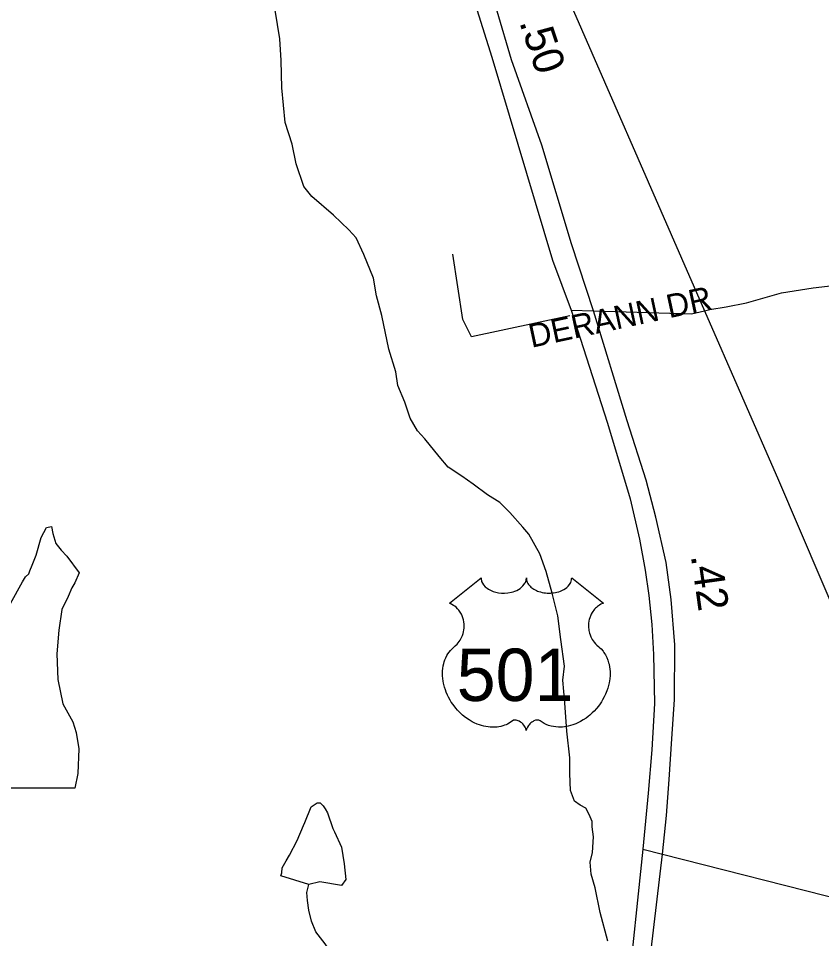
# Model space of a CAD drawing. Extents: x 1950930 to 2061844, y 904556 to 1017002.
# Drawn here: x 2014073 to 2017334, y 913938 to 917674 of the extents above; entities that cross this region are included whole.
import ezdxf

# ---------------------------------------------------------------- set-up
doc = ezdxf.new("R2010")
doc.units = 0
for name, color, linetype in [('Exist Hydrographic Misc Water Feature', 7, 'Continuous'), ('Exist Hydrographic Pond Over 1500 Sq Ft', 7, 'Continuous'), ('Exist Railroad Mainline', 7, 'Continuous'), ('Exist Road Non-System Type 51', 7, 'Continuous'), ('Exist Road Non-System Type 51 Label', 7, 'Continuous'), ('Exist Road Primary US Attributed', 7, 'Continuous'), ('Exist Road Primary US Mileage Hundredths English Label', 7, 'Continuous'), ('Exist Road Primary US Shield CELL', 7, 'Continuous'), ('Exist Road Primary US Shield Number Label', 7, 'Continuous'), ('Exist Road Secondary Type 51 Attributed', 7, 'Continuous')]:
    doc.layers.add(name, color=color, linetype=linetype)

msp = doc.modelspace()

# ---------------------------------------------------------------- linework, layer by layer
at = {"layer": 'Exist Hydrographic Misc Water Feature'}
for points in [[(2016466.3, 913928.3), (2016434.2, 914044.1), (2016414.3, 914144.3), (2016398.4, 914200.1), (2016394.1, 914248.1), (2016404.2, 914288.2), (2016408.1, 914352.1), (2016402, 914392.3), (2016402.2, 914414.3), (2016390.3, 914442.1), (2016376, 914468.3), (2016354, 914480.3), (2016330, 914496.2), (2016314.2, 914540.1), (2016312, 914608.1), (2016312, 914672.1), (2016299.8, 914780), (2016291.7, 914896), (2016283.7, 914988.1), (2016289.8, 915044.1), (2016275.6, 915152), (2016263.5, 915248.1), (2016239.5, 915340.1), (2016215.4, 915428.2), (2016189.3, 915500), (2016145.4, 915580), (2016121.3, 915608), (2016067.4, 915667.9), (2016027.2, 915708.1), (2015977.4, 915740), (2015919.2, 915783.8), (2015873.3, 915816), (2015817.2, 915851.9), (2015781.1, 915896), (2015723.2, 915967.7), (2015693.3, 915999.8), (2015663.2, 916051.7), (2015641.2, 916115.8), (2015613.1, 916183.6), (2015605.1, 916239.6), (2015576.8, 916331.7), (2015548.7, 916467.8), (2015526.8, 916547.7), (2015514.8, 916619.8), (2015474.8, 916715.8), (2015444.7, 916783.7), (2015414.5, 916815.5), (2015352.7, 916875.5), (2015264.4, 916951.5), (2015232.4, 916991.6), (2015200.5, 917083.4), (2015184.4, 917163.5), (2015156.4, 917251.4), (2015142.2, 917391.5), (2015140.2, 917503.4), (2015134.2, 917591.5), (2015115.9, 917707.4)], [(2015252.3, 914157.4), (2015138.1, 914193.3), (2015142.3, 914205.3), (2015144.4, 914225.3), (2015160.4, 914253.5), (2015174.3, 914277.5), (2015204.1, 914337.3), (2015230.3, 914397.5), (2015236.1, 914409.5), (2015262.1, 914473.6), (2015286, 914489.5), (2015298.2, 914489.6), (2015310.1, 914477.5), (2015318, 914465.6), (2015328.2, 914449.6), (2015350.2, 914385.5), (2015356.1, 914371.6), (2015384.4, 914309.6), (2015396.1, 914241.4), (2015402.3, 914177.7), (2015384.4, 914153.4), (2015296.1, 914169.3), (2015252.3, 914157.4)], [(2015677.3, 912745.8), (2015663.2, 912777.6), (2015635, 912861.5), (2015630.9, 912949.5), (2015642.9, 913065.8), (2015628.8, 913209.8), (2015608.9, 913297.5), (2015606.8, 913337.6), (2015558.9, 913433.8), (2015528.6, 913509.5), (2015498.6, 913613.5), (2015450.7, 913709.7), (2015416.7, 913761.6), (2015372.6, 913833.4), (2015318.5, 913917.5), (2015280.5, 913965.6), (2015262.3, 914009.6), (2015252.4, 914053.4), (2015246.3, 914093.6), (2015244.4, 914125.5), (2015252.3, 914157.4)]]:
    msp.add_lwpolyline(points, dxfattribs=at)
at = {"layer": 'Exist Hydrographic Pond Over 1500 Sq Ft'}
msp.add_lwpolyline([(2014041.6, 915298.5), (2014089.4, 915386.8), (2014101.6, 915406.6), (2014115.3, 915418.8), (2014119.5, 915430.8), (2014129.5, 915454.9), (2014145.4, 915494.6), (2014165.3, 915566.7), (2014187.5, 915607), (2014207.2, 915610.8), (2014213.2, 915582.8), (2014225.5, 915542.8), (2014247.3, 915514.8), (2014269.4, 915490.7), (2014319.5, 915422.8), (2014301.6, 915382.8), (2014289.4, 915363), (2014275.5, 915326.9), (2014249.5, 915274.9), (2014237.6, 915190.8), (2014229.7, 915094.8), (2014233.8, 914990.7), (2014253.7, 914890.8), (2014293.9, 914818.8), (2014307.8, 914774.9), (2014317.9, 914708.7), (2014313.9, 914608.7), (2014302.1, 914548.9), (2014118, 914548.7), (2013854.2, 914548.6)], dxfattribs=at)
at = {"layer": 'Exist Railroad Mainline'}
for points in [[(2015650.7, 919286.4), (2015865.5, 918730.7), (2015965.6, 918522.7), (2016125.8, 918144.9), (2016150.4, 918093.7), (2016223.8, 917940.9), (2016858.7, 916487.2), (2016858.7, 916487)], [(2016858.7, 916487), (2017159.1, 915799.4), (2017677.9, 914583.7), (2017924.2, 914031.8)]]:
    msp.add_lwpolyline(points, dxfattribs=at)
at = {"layer": 'Exist Road Non-System Type 51'}
msp.add_lwpolyline([(2016311.2, 916467.1), (2015913.1, 916381.4), (2015877.2, 916451.7), (2015836.2, 916716.8)], dxfattribs=at)
at = {"layer": 'Exist Road Primary US Attributed'}
for points in [[(2016407.8, 916486.8), (2016318.3, 916758.6), (2016197.5, 917159.5), (2016074.6, 917505.5), (2016016.6, 917703.9), (2015800.7, 918358.2), (2015699.7, 918609.5), (2015645, 918711.2), (2015598.6, 918778.4), (2015565.9, 918830.6), (2015493.2, 918934.5), (2015214.2, 919316.3)], [(2015143.3, 919278.4), (2015553.7, 918727.5), (2015585.7, 918671.6), (2015648.3, 918564.5), (2015716.7, 918395.1), (2015803.7, 918113.8), (2015851.8, 917974.6), (2015994.9, 917516.6), (2016241.5, 916692.5), (2016317.2, 916489.8)], [(2016317.2, 916489.8), (2016464, 916030.7), (2016556.7, 915723.8), (2016594.5, 915559.3), (2016617.3, 915434.7), (2016632.9, 915331.6), (2016644.1, 915213.2), (2016651.5, 915092.1), (2016656, 914893), (2016643.9, 914704.8), (2016629.8, 914529.1), (2016607.4, 914301.9)], [(2016687.5, 914281.6), (2016704.6, 914438.7), (2016714.5, 914583.8), (2016725.1, 914749.4), (2016736.5, 914909.7), (2016738, 915131.6), (2016723.6, 915314.7), (2016702.3, 915465.1), (2016661.4, 915649.4), (2016621.9, 915799.8), (2016544.5, 916039.9), (2016407.8, 916486.8)], [(2016607.4, 914301.9), (2016544.5, 913692.8)], [(2016617.8, 913687.4), (2016687.5, 914281.6)]]:
    msp.add_lwpolyline(points, dxfattribs=at)
at = {"layer": 'Exist Road Primary US Shield CELL'}
msp.add_lwpolyline([(2015951.1, 915402.4), (2015951.4, 915397.1), (2015952.7, 915390.8), (2015953.7, 915387.5), (2015956.7, 915381.3), (2015961.5, 915373.9), (2015968.3, 915366.7), (2015976, 915360.4), (2015981.1, 915357), (2015989.9, 915352.3), (2015999.9, 915348.1), (2016011, 915344.9), (2016022.3, 915342.7), (2016034.7, 915341.3), (2016046.9, 915341.1), (2016060.1, 915342), (2016074.7, 915344.9), (2016081.4, 915346.6), (2016089, 915349.2), (2016095.9, 915352.1), (2016103.6, 915356.2), (2016109.8, 915360.1), (2016114.6, 915363.6), (2016121.4, 915370.2), (2016126.9, 915376.9), (2016129.1, 915380.7), (2016131.1, 915384.4), (2016133.8, 915392.1), (2016134.6, 915395.5), (2016135.1, 915402.7), (2016135.6, 915396.7), (2016136.2, 915393), (2016137.1, 915389.3), (2016138.7, 915385.4), (2016141.4, 915380), (2016144.4, 915375.4), (2016150.2, 915368.6), (2016153.7, 915365.3), (2016157, 915362.6), (2016165.7, 915356.6), (2016176, 915351.5), (2016181, 915349.3), (2016186.1, 915347.4), (2016192.7, 915345.5), (2016199.4, 915343.9), (2016206.1, 915342.7), (2016212.9, 915341.7), (2016219.9, 915341.2), (2016225.6, 915341.1), (2016232.6, 915341.1), (2016239.1, 915341.5), (2016245.7, 915342.3), (2016253, 915343.5), (2016258.8, 915344.8), (2016266.6, 915346.8), (2016273.5, 915349.3), (2016279.7, 915352), (2016287.7, 915356.2), (2016294.1, 915360.2), (2016298.8, 915364), (2016304.5, 915369.2), (2016309.8, 915375.3), (2016312.9, 915379.8), (2016315.1, 915384.4), (2016317.1, 915389.3), (2016318.4, 915394.5), (2016319, 915399), (2016319.1, 915402.8), (2016447.7, 915300.3), (2016444.7, 915299.2), (2016437.7, 915295.8), (2016432.2, 915292.5), (2016423.3, 915286.3), (2016419.5, 915282.9), (2016415.7, 915279.3), (2016412.2, 915275.5), (2016409.2, 915271.9), (2016405.4, 915266.7), (2016402.1, 915261.6), (2016398.8, 915255.9), (2016396.4, 915250.9), (2016392.5, 915240.6), (2016390.6, 915234.1), (2016389.4, 915228.5), (2016387.8, 915217), (2016387.5, 915211.6), (2016387.5, 915206.2), (2016387.8, 915200.5), (2016388.3, 915195), (2016389.3, 915189.3), (2016390.2, 915184.3), (2016391.8, 915178.1), (2016394.1, 915171), (2016396.9, 915164.1), (2016402.8, 915152.9), (2016410.3, 915141.5), (2016415.7, 915135.1), (2016421, 915129.7), (2016429, 915123), (2016433.3, 915119.2), (2016438.2, 915114.2), (2016446.3, 915104.9), (2016449.5, 915100.5), (2016452.8, 915095.5), (2016455.9, 915090.5), (2016458.9, 915085), (2016461.3, 915080.2), (2016465.8, 915069.2), (2016469.1, 915058.5), (2016470.7, 915052.8), (2016473.1, 915040.2), (2016474, 915034), (2016475, 915021.7), (2016475, 915006.8), (2016473.9, 914992.7), (2016471.2, 914976.2), (2016469, 914966.3), (2016465.6, 914954.8), (2016462.4, 914944.9), (2016456.5, 914930.2), (2016451.3, 914919.6), (2016444.5, 914907.1), (2016439.9, 914899.6), (2016434.5, 914891.5), (2016427.7, 914882.2), (2016419.8, 914872.4), (2016410.3, 914862), (2016402.7, 914854.3), (2016392.6, 914845.3), (2016386.6, 914840.3), (2016377.9, 914833.8), (2016366.1, 914825.9), (2016354.4, 914819.1), (2016344.4, 914814), (2016335.6, 914810.2), (2016324.2, 914805.9), (2016305.2, 914800.6), (2016298.3, 914799.2), (2016290.1, 914798), (2016282.4, 914797.2), (2016275, 914796.8), (2016265, 914796.8), (2016255, 914797.5), (2016245.6, 914798.9), (2016235.8, 914800.9), (2016225.6, 914804), (2016216.2, 914807.6), (2016206.8, 914812.3), (2016190.9, 914822.3), (2016186.3, 914824.7), (2016183.7, 914825.4), (2016177.6, 914825.7), (2016171.8, 914824.5), (2016165.9, 914822.1), (2016162.3, 914820.2), (2016157.6, 914817.1), (2016153.9, 914814.2), (2016149.5, 914810.1), (2016146.5, 914806.6), (2016144.2, 914803.8), (2016139.7, 914796.8), (2016138.1, 914793.4), (2016136.4, 914789.1), (2016135, 914782.7), (2016132.9, 914790.8), (2016130.6, 914796.1), (2016127.8, 914800.6), (2016125, 914804.7), (2016120.5, 914809.8), (2016116.5, 914813.7), (2016111.6, 914817.7), (2016106.5, 914820.8), (2016102.3, 914822.9), (2016098.5, 914824.3), (2016093.9, 914825.5), (2016090.1, 914825.8), (2016087, 914825.7), (2016082.7, 914824.7), (2016076.9, 914820.5), (2016071.4, 914816.7), (2016065.4, 914813), (2016058.2, 914809.2), (2016053, 914806.8), (2016046.8, 914804.4), (2016039.5, 914801.9), (2016031.6, 914799.9), (2016023.5, 914798.3), (2016016.3, 914797.1), (2016008.6, 914796.5), (2016001.7, 914796.2), (2015994.5, 914796.3), (2015987.8, 914796.8), (2015979.9, 914797.5), (2015970.2, 914799), (2015962.2, 914800.8), (2015953.7, 914803.1), (2015944.9, 914805.8), (2015935.6, 914809.4), (2015923.9, 914814.5), (2015915.8, 914818.6), (2015902.9, 914826), (2015887.9, 914836.4), (2015876.5, 914845.6), (2015868.2, 914853.1), (2015856, 914865.6), (2015848.8, 914873.7), (2015837.5, 914888.3), (2015830.3, 914898.9), (2015825.7, 914906.6), (2015818.8, 914919.1), (2015815.1, 914926.9), (2015810.2, 914938.3), (2015806.4, 914948.7), (2015803.2, 914958.6), (2015801.5, 914964.9), (2015799, 914975.9), (2015797.6, 914983.8), (2015796.1, 914994.5), (2015795.3, 915005.8), (2015795.2, 915016.2), (2015795.4, 915024.9), (2015796.4, 915035), (2015798.1, 915045.7), (2015800.2, 915054.9), (2015802, 915061.5), (2015804.8, 915069.6), (2015808.4, 915078.4), (2015812.6, 915087), (2015816.7, 915094), (2015821.8, 915101.6), (2015826.8, 915108.1), (2015833.4, 915115.2), (2015840.2, 915121.8), (2015846.5, 915126.8), (2015853.9, 915134.1), (2015857.8, 915138.5), (2015862.5, 915144.7), (2015866.2, 915150.4), (2015869.1, 915155.5), (2015873.1, 915163), (2015875.4, 915168.6), (2015878.4, 915177.3), (2015879.8, 915183.4), (2015881.4, 915191.2), (2015882.4, 915198.6), (2015882.7, 915207.8), (2015882.5, 915215.4), (2015881.5, 915224.3), (2015879.8, 915232.8), (2015877.8, 915240.2), (2015874.6, 915248.7), (2015871.7, 915255), (2015866.8, 915263.4), (2015861.3, 915271.2), (2015855.7, 915277.6), (2015850, 915283.3), (2015844.5, 915287.6), (2015839.3, 915291.3), (2015832.8, 915295.2), (2015826.5, 915298.4), (2015822.5, 915299.9)], close=True, dxfattribs=at)
at = {"layer": 'Exist Road Secondary Type 51 Attributed'}
for points in [[(2016858.7, 916487), (2016879.9, 916492.2), (2016946.8, 916503.3), (2017028.8, 916519.3), (2017170.7, 916559.8), (2017299.7, 916579.6), (2017439.4, 916596.3)], [(2016317.2, 916489.8), (2016407.8, 916486.8)], [(2016407.8, 916486.8), (2016805.6, 916474), (2016858.7, 916487)], [(2016607.4, 914301.9), (2016687.5, 914281.6)], [(2016687.5, 914281.6), (2017433.3, 914092.2), (2017815.9, 914034.5), (2017924.2, 914031.8)]]:
    msp.add_lwpolyline(points, dxfattribs=at)

# ---------------------------------------------------------------- texts
at = {"layer": 'Exist Road Non-System Type 51 Label'}
msp.add_text('  DERANN DR', height=95, rotation=12.138, dxfattribs=at).set_placement((2016087, 916321.6))
at = {"layer": 'Exist Road Primary US Mileage Hundredths English Label'}
for s, rotation, p in [('.50', 288.4245, (2016105.8, 917659.1)), ('.42', 278.0422, (2016802.5, 915492.6))]:
    msp.add_text(s, height=125, rotation=rotation, dxfattribs=at).set_placement(p)
at = {"layer": 'Exist Road Primary US Shield Number Label'}
msp.add_text('501', height=212.5, dxfattribs=at).set_placement((2015852.3, 914903.1))

doc.saveas('drawing.dxf')
